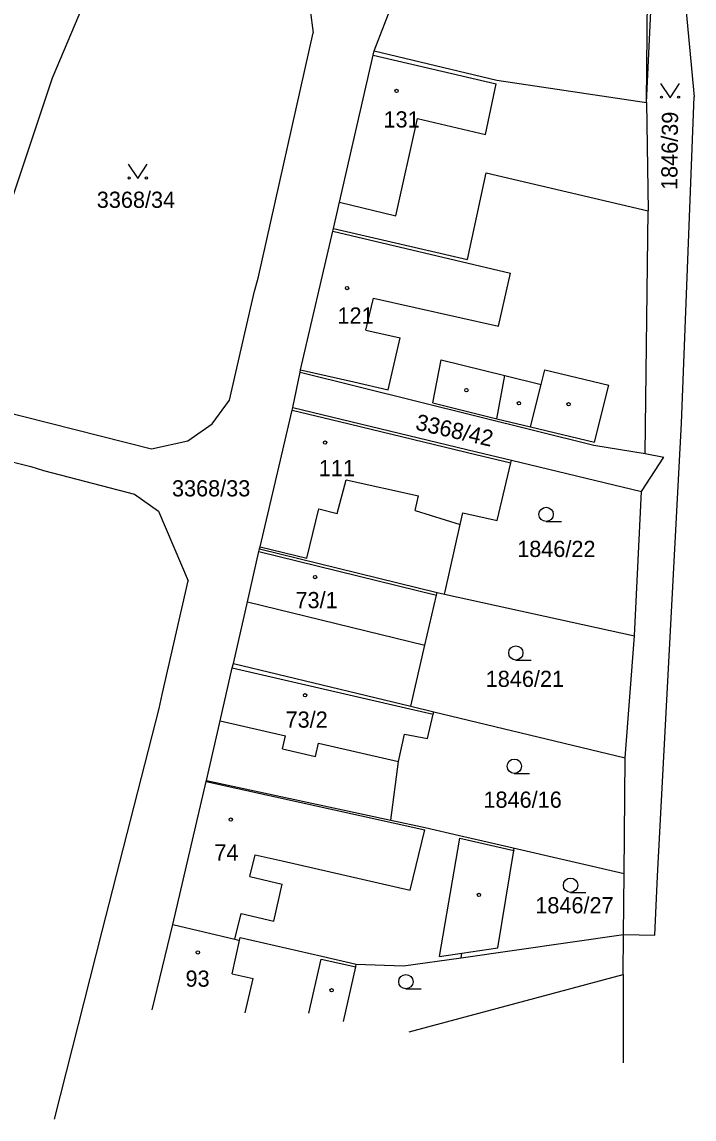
# Model space of a CAD drawing. Extents: x -763205 to -760228, y -1155311 to -1152844.
# Drawn here: x -762087.9 to -762017.4, y -1155164.8 to -1155049.6 of the extents above; entities that cross this region are included whole.
import ezdxf

# ---------------------------------------------------------------- set-up
doc = ezdxf.new("R2010")
doc.units = 0
for name, color, linetype in [('Vrstva 1', 7, 'Continuous'), ('Vrstva 18', 7, 'Continuous'), ('Vrstva 19', 7, 'Continuous'), ('Vrstva 25', 7, 'Continuous'), ('Vrstva 4', 7, 'Continuous')]:
    doc.layers.add(name, color=color, linetype=linetype)

msp = doc.modelspace()

# ---------------------------------------------------------------- linework, layer by layer
at = {"layer": 'Vrstva 1'}
for p, q in [((-762022.38, -1155058.04), (-762022.2, -1155039.62)), ((-762084.71, -1155055.42), (-762078.19, -1155039.98)), ((-762018.49, -1155045.44), (-762017.4, -1155057.43)), ((-762050.97, -1155052.61), (-762048.5, -1155046.22)), ((-762057.69, -1155048.31), (-762057.35, -1155050.71)), ((-762063.13, -1155076.49), (-762057.35, -1155050.71)), ((-762054.59, -1155068.48), (-762051.07, -1155053.06)), ((-762051.07, -1155053.06), (-762050.97, -1155052.61)), ((-762050.97, -1155052.61), (-762038.09, -1155055.69)), ((-762089.1, -1155068.56), (-762084.71, -1155055.42)), ((-762038.09, -1155055.69), (-762022.38, -1155058.04)), ((-762022.38, -1155058.04), (-762022.23, -1155069.4)), ((-762018.72, -1155091.69), (-762017.4, -1155057.43)), ((-762041.18, -1155074.52), (-762039.21, -1155065.41)), ((-762039.21, -1155065.41), (-762022.23, -1155069.4)), ((-762055.22, -1155071.25), (-762054.59, -1155068.48)), ((-762022.52, -1155094.9), (-762022.23, -1155069.4)), ((-762058.68, -1155086.09), (-762055.29, -1155071.55)), ((-762055.29, -1155071.55), (-762055.22, -1155071.25)), ((-762055.22, -1155071.25), (-762041.18, -1155074.52)), ((-762063.52, -1155077.83), (-762063.13, -1155076.49)), ((-762064.53, -1155082.25), (-762063.52, -1155077.83)), ((-762066.13, -1155089.29), (-762064.53, -1155082.25)), ((-762059.49, -1155090.05), (-762058.74, -1155086.36)), ((-762058.74, -1155086.36), (-762058.68, -1155086.09)), ((-762058.74, -1155086.36), (-762027.92, -1155094.03)), ((-762067.95, -1155091.79), (-762066.13, -1155089.29)), ((-762091.19, -1155090.12), (-762074.32, -1155094.41)), ((-762060.94, -1155096.18), (-762059.56, -1155090.34)), ((-762059.56, -1155090.34), (-762059.49, -1155090.05)), ((-762059.49, -1155090.05), (-762040.22, -1155094.71)), ((-762070.52, -1155093.55), (-762067.95, -1155091.79)), ((-762021.23, -1155139.29), (-762018.72, -1155091.69)), ((-762074.32, -1155094.41), (-762070.52, -1155093.55)), ((-762092.73, -1155094.83), (-762087.01, -1155096.26)), ((-762040.22, -1155094.71), (-762036.56, -1155095.59)), ((-762027.92, -1155094.03), (-762022.52, -1155094.9)), ((-762022.52, -1155094.9), (-762020.57, -1155095.26)), ((-762087.01, -1155096.26), (-762085.66, -1155096.67)), ((-762062.94, -1155104.68), (-762060.94, -1155096.18)), ((-762038.07, -1155101.94), (-762036.61, -1155095.86)), ((-762036.61, -1155095.86), (-762036.56, -1155095.59)), ((-762036.56, -1155095.59), (-762022.93, -1155098.89)), ((-762022.93, -1155098.89), (-762020.57, -1155095.26)), ((-762085.66, -1155096.67), (-762076.11, -1155099.17)), ((-762076.11, -1155099.17), (-762073.59, -1155100.94)), ((-762023.65, -1155114.03), (-762022.93, -1155098.89)), ((-762073.59, -1155100.94), (-762070.48, -1155108.26)), ((-762041.94, -1155102.35), (-762041.66, -1155101.14)), ((-762041.66, -1155101.14), (-762038.07, -1155101.94)), ((-762043.52, -1155109.39), (-762041.94, -1155102.35)), ((-762064.26, -1155110.47), (-762063.07, -1155105.2)), ((-762063.07, -1155105.2), (-762063, -1155104.91)), ((-762063, -1155104.91), (-762062.94, -1155104.68)), ((-762063, -1155104.91), (-762044.36, -1155109.48)), ((-762073.21, -1155120.19), (-762070.48, -1155108.26)), ((-762045.66, -1155115.01), (-762044.43, -1155109.77)), ((-762044.43, -1155109.77), (-762044.36, -1155109.48)), ((-762044.36, -1155109.48), (-762043.58, -1155109.65)), ((-762043.58, -1155109.65), (-762043.52, -1155109.39)), ((-762043.58, -1155109.65), (-762023.65, -1155114.03)), ((-762065.74, -1155116.95), (-762064.26, -1155110.47)), ((-762024.61, -1155126.87), (-762023.65, -1155114.03)), ((-762047.11, -1155121.44), (-762045.66, -1155115.01)), ((-762065.85, -1155117.42), (-762065.74, -1155116.95)), ((-762065.74, -1155116.95), (-762047.11, -1155121.44)), ((-762067.12, -1155122.98), (-762065.85, -1155117.42)), ((-762073.54, -1155121.66), (-762073.21, -1155120.19)), ((-762047.11, -1155121.44), (-762044.69, -1155122.03)), ((-762079.5, -1155145.08), (-762073.54, -1155121.66)), ((-762045.37, -1155124.82), (-762044.78, -1155122.27)), ((-762044.78, -1155122.27), (-762044.69, -1155122.03)), ((-762044.69, -1155122.03), (-762024.61, -1155126.87)), ((-762068.56, -1155129.24), (-762067.12, -1155122.98)), ((-762048.41, -1155127.24), (-762047.79, -1155124.38)), ((-762047.79, -1155124.38), (-762045.37, -1155124.82)), ((-762049.21, -1155133.4), (-762048.41, -1155127.24)), ((-762024.73, -1155139.01), (-762024.61, -1155126.87)), ((-762072.1, -1155144.37), (-762068.59, -1155129.35)), ((-762068.59, -1155129.35), (-762068.56, -1155129.24)), ((-762068.56, -1155129.24), (-762049.21, -1155133.4)), ((-762049.21, -1155133.4), (-762045.6, -1155134.18)), ((-762045.6, -1155134.18), (-762042.02, -1155135.01)), ((-762042.02, -1155135.01), (-762039.56, -1155135.58)), ((-762039.56, -1155135.58), (-762036.37, -1155136.32)), ((-762038, -1155146.8), (-762036.3, -1155136.58)), ((-762036.37, -1155136.32), (-762024.73, -1155139.01)), ((-762036.37, -1155136.32), (-762036.3, -1155136.58)), ((-762024.79, -1155145.41), (-762024.73, -1155139.01)), ((-762021.53, -1155145.48), (-762021.23, -1155139.29)), ((-762074.26, -1155153.31), (-762072.1, -1155144.37)), ((-762072.1, -1155144.37), (-762065.59, -1155145.92)), ((-762084.51, -1155164.8), (-762079.5, -1155145.08)), ((-762065.11, -1155146.03), (-762065.04, -1155145.73)), ((-762065.04, -1155145.73), (-762056.45, -1155147.7)), ((-762041.84, -1155147.85), (-762024.79, -1155145.41)), ((-762024.83, -1155149.63), (-762024.79, -1155145.41)), ((-762024.79, -1155145.41), (-762021.53, -1155145.48)), ((-762065.59, -1155145.92), (-762065.11, -1155146.03)), ((-762041.75, -1155147.36), (-762038, -1155146.8)), ((-762056.45, -1155147.7), (-762052.84, -1155148.53)), ((-762047.88, -1155148.71), (-762041.84, -1155147.85)), ((-762041.84, -1155147.85), (-762041.75, -1155147.36)), ((-762054.19, -1155154.54), (-762052.9, -1155148.8)), ((-762052.9, -1155148.8), (-762052.84, -1155148.53)), ((-762052.84, -1155148.53), (-762047.88, -1155148.71)), ((-762047.31, -1155155.64), (-762024.83, -1155149.63)), ((-762024.83, -1155149.63), (-762024.83, -1155158.89))]:
    msp.add_line(p, q, dxfattribs=at)
at = {"layer": 'Vrstva 25'}
for p, q in [((-762020.92, -1155056.02), (-762019.92, -1155057.52)), ((-762019.92, -1155057.52), (-762018.92, -1155056.02)), ((-762076.77, -1155064.5), (-762075.77, -1155066)), ((-762075.77, -1155066), (-762074.77, -1155064.5)), ((-762032.92, -1155102.04), (-762031.32, -1155102.04)), ((-762036.1, -1155116.59), (-762034.5, -1155116.59)), ((-762036.26, -1155128.49), (-762034.66, -1155128.49)), ((-762030.36, -1155140.99), (-762028.76, -1155140.99)), ((-762047.64, -1155151.12), (-762046.04, -1155151.12))]:
    msp.add_line(p, q, dxfattribs=at)
for centre, radius in [((-762048.61, -1155056.81), 0.175), ((-762020.82, -1155057.47), 0.112), ((-762019.02, -1155057.47), 0.112), ((-762076.67, -1155065.95), 0.112), ((-762074.87, -1155065.95), 0.112), ((-762053.81, -1155077.51), 0.175), ((-762041.29, -1155088.24), 0.175), ((-762035.77, -1155089.62), 0.175), ((-762030.57, -1155089.72), 0.175), ((-762056.11, -1155093.74), 0.175), ((-762032.92, -1155101.29), 0.75), ((-762057.16, -1155107.87), 0.175), ((-762036.1, -1155115.84), 0.75), ((-762058.21, -1155120.28), 0.175), ((-762036.26, -1155127.74), 0.75), ((-762066.01, -1155133.34), 0.175), ((-762030.36, -1155140.24), 0.75), ((-762039.97, -1155141.26), 0.175), ((-762069.47, -1155147.3), 0.175), ((-762047.64, -1155150.37), 0.75), ((-762055.44, -1155151.27), 0.175)]:
    msp.add_circle(centre, radius, dxfattribs=at)
at = {"layer": 'Vrstva 4'}
for p, q in [((-762022.38, -1155058.04), (-762021.54, -1155040.17)), ((-762051.07, -1155053.06), (-762038.17, -1155056.08)), ((-762039.3, -1155061.39), (-762038.17, -1155056.08)), ((-762048.7, -1155069.94), (-762046.42, -1155059.7)), ((-762046.42, -1155059.7), (-762039.3, -1155061.39)), ((-762054.59, -1155068.48), (-762048.7, -1155069.94)), ((-762055.29, -1155071.55), (-762036.67, -1155075.94)), ((-762037.93, -1155081.51), (-762036.67, -1155075.94)), ((-762051.83, -1155081.92), (-762051.04, -1155078.56)), ((-762051.04, -1155078.56), (-762037.93, -1155081.51)), ((-762051.83, -1155081.92), (-762048.25, -1155082.74)), ((-762049.5, -1155088.21), (-762048.25, -1155082.74)), ((-762044.8, -1155089.58), (-762043.94, -1155085.04)), ((-762043.94, -1155085.04), (-762037.24, -1155086.71)), ((-762058.68, -1155086.09), (-762053.1, -1155087.38)), ((-762038.09, -1155091.26), (-762037.24, -1155086.71)), ((-762037.24, -1155086.71), (-762033.45, -1155087.65)), ((-762033.45, -1155087.65), (-762033.06, -1155086.1)), ((-762033.06, -1155086.1), (-762026.34, -1155087.71)), ((-762053.1, -1155087.38), (-762049.5, -1155088.21)), ((-762034.57, -1155092.1), (-762033.45, -1155087.65)), ((-762027.84, -1155093.7), (-762026.34, -1155087.71)), ((-762059.56, -1155090.34), (-762054.6, -1155091.53)), ((-762044.8, -1155089.58), (-762038.09, -1155091.26)), ((-762054.6, -1155091.53), (-762040.28, -1155094.98)), ((-762038.09, -1155091.26), (-762037.36, -1155091.44)), ((-762037.36, -1155091.44), (-762034.57, -1155092.1)), ((-762034.57, -1155092.1), (-762027.84, -1155093.7)), ((-762040.28, -1155094.98), (-762036.61, -1155095.86)), ((-762054.84, -1155101.18), (-762053.9, -1155097.65)), ((-762053.9, -1155097.65), (-762046.31, -1155099.35)), ((-762046.65, -1155100.88), (-762046.31, -1155099.35)), ((-762058.02, -1155105.87), (-762056.79, -1155100.71)), ((-762056.79, -1155100.71), (-762054.84, -1155101.18)), ((-762046.65, -1155100.88), (-762041.94, -1155102.35)), ((-762063.07, -1155105.2), (-762044.43, -1155109.77)), ((-762062.94, -1155104.68), (-762058.02, -1155105.87)), ((-762064.26, -1155110.47), (-762045.66, -1155115.01)), ((-762065.85, -1155117.42), (-762047.21, -1155121.71)), ((-762047.21, -1155121.71), (-762044.78, -1155122.27)), ((-762067.12, -1155122.98), (-762060.27, -1155124.54)), ((-762060.58, -1155125.92), (-762060.27, -1155124.54)), ((-762060.58, -1155125.92), (-762057.11, -1155126.71)), ((-762057.11, -1155126.71), (-762056.8, -1155125.33)), ((-762056.8, -1155125.33), (-762048.41, -1155127.24)), ((-762068.59, -1155129.35), (-762045.66, -1155134.43)), ((-762047.18, -1155140.75), (-762045.66, -1155134.43)), ((-762044.1, -1155147.71), (-762041.96, -1155135.28)), ((-762041.96, -1155135.28), (-762036.3, -1155136.58)), ((-762064.01, -1155139.32), (-762063.46, -1155137.03)), ((-762063.46, -1155137.03), (-762060.61, -1155137.68)), ((-762060.61, -1155137.68), (-762047.18, -1155140.75)), ((-762064.01, -1155139.32), (-762060.61, -1155140.14)), ((-762061.48, -1155144.03), (-762060.61, -1155140.14)), ((-762065.59, -1155145.92), (-762064.94, -1155143.2)), ((-762064.94, -1155143.2), (-762061.48, -1155144.03)), ((-762065.88, -1155149.55), (-762065.11, -1155146.03)), ((-762057.83, -1155153.67), (-762056.52, -1155148.02)), ((-762056.52, -1155148.02), (-762052.9, -1155148.8)), ((-762044.1, -1155147.71), (-762041.75, -1155147.36)), ((-762065.88, -1155149.55), (-762063.65, -1155150.04)), ((-762064.49, -1155153.65), (-762063.65, -1155150.04))]:
    msp.add_line(p, q, dxfattribs=at)

# ---------------------------------------------------------------- texts
at = {"layer": 'Vrstva 18'}
for s, rotation, p in [('1846/39', 89.38142, (-762019.156, -1155067.217)), ('3368/42', 347.21243, (-762046.718, -1155092.373))]:
    msp.add_text(s, height=1.7, rotation=rotation, dxfattribs=at).set_placement(p)
for s, p in [('3368/34', (-762080.073, -1155069.09)), ('3368/33', (-762072.183, -1155099.4)), ('1846/22', (-762035.957, -1155105.76)), ('1846/21', (-762039.257, -1155119.41)), ('1846/16', (-762039.497, -1155132.1)), ('1846/27', (-762034.057, -1155143.19))]:
    msp.add_text(s, height=1.7, dxfattribs=at).set_placement(p)
at = {"layer": 'Vrstva 19'}
for s, p in [('131', (-762049.987, -1155060.65)), ('121', (-762054.817, -1155081.25)), ('111', (-762056.777, -1155097.28)), ('73/1', (-762059.223, -1155111.14)), ('73/2', (-762060.263, -1155123.69)), ('74', (-762067.733, -1155137.65)), ('93', (-762070.763, -1155150.9))]:
    msp.add_text(s, height=1.7, dxfattribs=at).set_placement(p)

doc.saveas('drawing.dxf')
